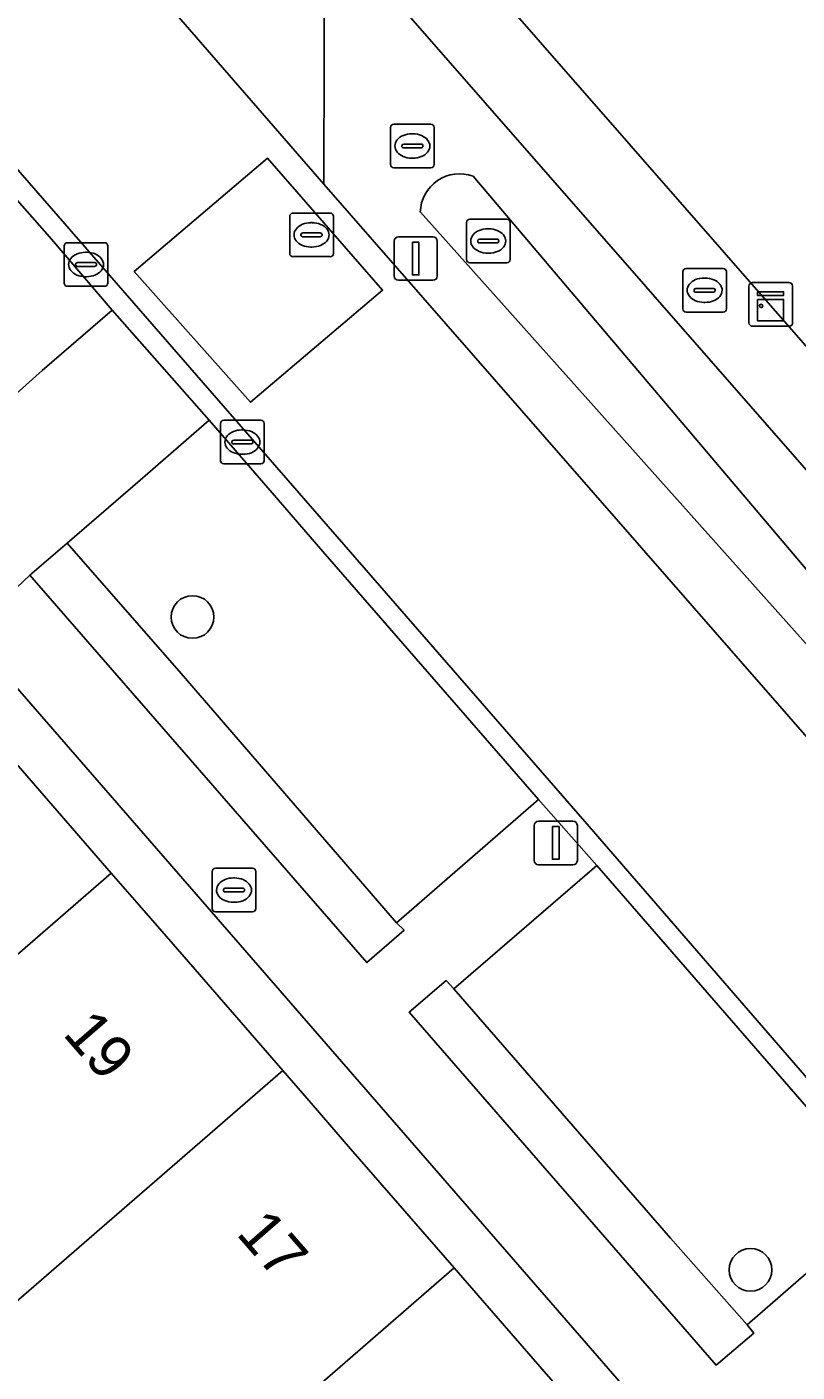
# Model space of a CAD drawing. Extents: x 155887 to 156869, y 383880 to 384678.
# Drawn here: x 156668 to 156685.66, y 384076.85 to 384107.71 of the extents above; entities that cross this region are included whole.
import ezdxf

# ---------------------------------------------------------------- set-up
doc = ezdxf.new("R2010")
doc.units = 0
for name, color, linetype in [('IMGEO_Boom', 7, 'Continuous'), ('IMGEO_Brandkraan', 7, 'Continuous'), ('IMGEO_Erf', 7, 'Continuous'), ('IMGEO_Greppel_droge_sloot', 7, 'Continuous'), ('IMGEO_Groenvoorziening', 7, 'Continuous'), ('IMGEO_Haag', 7, 'Continuous'), ('IMGEO_Kast', 7, 'Continuous'), ('IMGEO_Kolk', 7, 'Continuous'), ('IMGEO_Lichtmast', 7, 'Continuous'), ('IMGEO_Pand', 7, 'Continuous'), ('IMGEO_Pand_nummerreeks', 7, 'Continuous'), ('IMGEO_Parkeervlak_open', 7, 'Continuous'), ('IMGEO_Rijbaan_lokaal_gesloten', 7, 'Continuous'), ('IMGEO_Rijbaan_lokaal_open', 7, 'Continuous'), ('IMGEO_Rioolput', 7, 'Continuous'), ('IMGEO_Voetpad_open', 7, 'Continuous')]:
    doc.layers.add(name, color=color, linetype=linetype)

msp = doc.modelspace()

# ---------------------------------------------------------------- linework, layer by layer
at = {"layer": 'IMGEO_Boom'}
for centre in [(156671.795, 384094.172), (156684.594, 384079.196)]:
    msp.add_circle(centre, 0.489, dxfattribs=at)
at = {"layer": 'IMGEO_Brandkraan'}
for p, q in [((156672.247, 384087.481), (156672.247, 384088.333)), ((156672.322, 384088.407), (156673.174, 384088.407)), ((156673.248, 384088.333), (156673.248, 384087.481)), ((156672.735, 384088.187), (156672.76, 384088.187)), ((156672.506, 384087.901), (156672.506, 384087.913)), ((156672.944, 384087.864), (156672.546, 384087.864)), ((156672.549, 384087.95), (156672.947, 384087.95)), ((156672.99, 384087.913), (156672.99, 384087.901)), ((156673.174, 384087.407), (156672.322, 384087.407)), ((156672.758, 384087.627), (156672.733, 384087.627))]:
    msp.add_line(p, q, dxfattribs=at)
for points in [[(156672.247, 384087.481), (156672.247, 384088.333)], [(156672.322, 384088.407), (156673.174, 384088.407)], [(156673.248, 384088.333), (156673.248, 384087.481)], [(156673.174, 384087.407), (156672.322, 384087.407)]]:
    msp.add_lwpolyline(points, dxfattribs=at)
for centre, radius, start, end in [((156672.324, 384088.331), 0.0765, 91.552, 178.448), ((156672.324, 384088.331), 0.0765, 91.552, 178.448), ((156673.172, 384088.331), 0.0765, 1.552, 88.448), ((156673.172, 384088.331), 0.0765, 1.552, 88.448), ((156672.546, 384087.91), 0.0403, 85.8775, 175.7526), ((156672.543, 384087.9), 0.0366, 178.938, 274.7102), ((156672.947, 384087.907), 0.043, 264.8664, 352.4533), ((156672.951, 384087.912), 0.0386, 1.7309, 96.639), ((156672.324, 384087.483), 0.0765, 181.552, 268.448), ((156672.324, 384087.483), 0.0765, 181.552, 268.448), ((156673.172, 384087.483), 0.0765, 271.552, 358.448), ((156673.172, 384087.483), 0.0765, 271.552, 358.448)]:
    msp.add_arc(centre, radius, start, end, dxfattribs=at)
for centre, major_axis, ratio, start_param, end_param in [((156672.734, 384087.907), (-0.387, 0.002), 0.722429, 4.712389, 7.853982), ((156672.759, 384087.907), (-0.39, 0.002), 0.717154, 1.570796, 4.712389)]:
    msp.add_ellipse(centre, major_axis=major_axis, ratio=ratio, start_param=start_param, end_param=end_param, dxfattribs=at)
at = {"layer": 'IMGEO_Erf'}
msp.add_lwpolyline([(156748.746, 384222.717), (156729.008, 384230.275), (156713.159, 384216.382), (156675.458, 384112.297), (156698.866, 384085.52), (156698.981, 384085.572)], close=True, dxfattribs=at)
for points in [[(156702.45, 384052.606), (156666.669, 384093.809)], [(156667.149, 384091.498), (156669.93, 384088.298), (156670.571, 384087.56), (156671.349, 384086.665), (156673.865, 384083.769), (156674.515, 384083.021), (156675.423, 384081.975), (156677.799, 384079.24), (156678.447, 384078.495), (156679.36, 384077.444), (156681.735, 384074.71)]]:
    msp.add_lwpolyline(points, dxfattribs=at)
at = {"layer": 'IMGEO_Greppel_droge_sloot'}
for points in [[(156692.825, 384087.054), (156678.231, 384104.282)], [(156677.022, 384103.459), (156692.131, 384086.547)]]:
    msp.add_lwpolyline(points, dxfattribs=at)
msp.add_arc((156677.919, 384103.44), 0.898, 69.6883, 178.8001, dxfattribs=at)
at = {"layer": 'IMGEO_Groenvoorziening'}
for points in [[(156674.826, 384110.185), (156674.809, 384104.102), (156691.649, 384084.815), (156696.693, 384084.921), (156696.881, 384084.965)], [(156671.533, 384092.877), (156668.925, 384095.867), (156668.067, 384095.129), (156675.791, 384086.246), (156676.648, 384086.99), (156676.476, 384087.159)], [(156677.788, 384085.641), (156677.611, 384085.83), (156676.768, 384085.106), (156683.805, 384077.01), (156684.666, 384077.741), (156684.517, 384077.938), (156682.759, 384079.919)]]:
    msp.add_lwpolyline(points, close=True, dxfattribs=at)
for points in [[(156678.231, 384104.282), (156692.825, 384087.054)], [(156692.131, 384086.547), (156677.022, 384103.459)]]:
    msp.add_lwpolyline(points, dxfattribs=at)
msp.add_arc((156677.919, 384103.44), 0.898, 69.6883, 178.8001, dxfattribs=at)
at = {"layer": 'IMGEO_Haag'}
for points in [[(156676.476, 384087.159), (156671.533, 384092.877), (156668.925, 384095.867), (156668.067, 384095.129), (156675.791, 384086.246), (156676.648, 384086.99)], [(156682.759, 384079.919), (156677.788, 384085.641), (156677.611, 384085.83), (156676.768, 384085.106), (156683.805, 384077.01), (156684.666, 384077.741), (156684.517, 384077.938)]]:
    msp.add_lwpolyline(points, close=True, dxfattribs=at)
at = {"layer": 'IMGEO_Kast'}
for p, q in [((156684.558, 384100.918), (156684.558, 384101.759)), ((156684.558, 384101.759), (156684.558, 384100.918)), ((156684.633, 384101.843), (156685.474, 384101.843)), ((156685.474, 384101.843), (156684.633, 384101.843)), ((156685.558, 384101.768), (156685.558, 384100.927)), ((156685.558, 384100.927), (156685.558, 384101.768)), ((156685.483, 384100.843), (156684.642, 384100.843)), ((156684.642, 384100.843), (156685.483, 384100.843))]:
    msp.add_line(p, q, dxfattribs=at)
for points in [[(156684.753, 384101.633), (156685.353, 384101.633), (156685.353, 384101.548), (156684.753, 384101.548), (156684.753, 384101.633)], [(156684.753, 384101.458), (156685.353, 384101.458), (156685.353, 384100.969), (156684.753, 384100.969), (156684.753, 384101.458)]]:
    msp.add_lwpolyline(points, dxfattribs=at)
msp.add_circle((156684.837, 384101.307), 0.0377, dxfattribs=at)
for centre, start, end in [((156684.636, 384101.765), 92.4484, 184.2845), ((156684.636, 384101.765), 92.4484, 184.2845), ((156685.48, 384101.765), 2.4484, 94.2845), ((156685.48, 384101.765), 2.4484, 94.2845), ((156684.636, 384100.921), 182.4484, 274.2845), ((156684.636, 384100.921), 182.4484, 274.2845), ((156685.48, 384100.921), 272.4484, 4.2845), ((156685.48, 384100.921), 272.4484, 4.2845)]:
    msp.add_arc(centre, 0.0779, start, end, dxfattribs=at)
at = {"layer": 'IMGEO_Kolk'}
for p, q in [((156678.078, 384102.372), (156678.078, 384103.224)), ((156678.153, 384103.298), (156679.005, 384103.298)), ((156679.079, 384103.224), (156679.079, 384102.372)), ((156678.337, 384102.792), (156678.337, 384102.804)), ((156678.38, 384102.841), (156678.778, 384102.841)), ((156678.566, 384103.078), (156678.591, 384103.078)), ((156678.821, 384102.804), (156678.821, 384102.792)), ((156668.854, 384101.832), (156668.854, 384102.684)), ((156668.929, 384102.758), (156669.781, 384102.758)), ((156669.342, 384102.538), (156669.367, 384102.538)), ((156669.855, 384102.684), (156669.855, 384101.832)), ((156678.775, 384102.755), (156678.377, 384102.755)), ((156678.589, 384102.518), (156678.564, 384102.518)), ((156669.113, 384102.252), (156669.113, 384102.264)), ((156669.551, 384102.215), (156669.153, 384102.215)), ((156669.156, 384102.301), (156669.554, 384102.301)), ((156669.597, 384102.264), (156669.597, 384102.252)), ((156679.005, 384102.298), (156678.153, 384102.298)), ((156669.365, 384101.978), (156669.34, 384101.978)), ((156669.781, 384101.758), (156668.929, 384101.758)), ((156672.44, 384097.758), (156672.44, 384098.61)), ((156672.515, 384098.684), (156673.367, 384098.684)), ((156673.441, 384098.61), (156673.441, 384097.758)), ((156672.699, 384098.178), (156672.699, 384098.19)), ((156672.742, 384098.227), (156673.14, 384098.227)), ((156672.928, 384098.464), (156672.953, 384098.464)), ((156673.183, 384098.19), (156673.183, 384098.178)), ((156673.137, 384098.141), (156672.739, 384098.141)), ((156672.951, 384097.904), (156672.926, 384097.904)), ((156673.367, 384097.684), (156672.515, 384097.684))]:
    msp.add_line(p, q, dxfattribs=at)
for points in [[(156678.078, 384102.372), (156678.078, 384103.224)], [(156678.153, 384103.298), (156679.005, 384103.298)], [(156679.079, 384103.224), (156679.079, 384102.372)], [(156668.854, 384101.832), (156668.854, 384102.684)], [(156668.929, 384102.758), (156669.781, 384102.758)], [(156669.855, 384102.684), (156669.855, 384101.832)], [(156679.005, 384102.298), (156678.153, 384102.298)], [(156669.781, 384101.758), (156668.929, 384101.758)], [(156672.44, 384097.758), (156672.44, 384098.61)], [(156672.515, 384098.684), (156673.367, 384098.684)], [(156673.441, 384098.61), (156673.441, 384097.758)], [(156673.367, 384097.684), (156672.515, 384097.684)]]:
    msp.add_lwpolyline(points, dxfattribs=at)
for centre, radius, start, end in [((156678.155, 384103.222), 0.0765, 91.552, 178.448), ((156678.155, 384103.222), 0.0765, 91.552, 178.448), ((156679.003, 384103.222), 0.0765, 1.552, 88.448), ((156679.003, 384103.222), 0.0765, 1.552, 88.448), ((156678.377, 384102.801), 0.0403, 85.8775, 175.7526), ((156678.782, 384102.803), 0.0386, 1.7309, 96.639), ((156668.931, 384102.682), 0.0765, 91.552, 178.448), ((156668.931, 384102.682), 0.0765, 91.552, 178.448), ((156669.779, 384102.682), 0.0765, 1.552, 88.448), ((156669.779, 384102.682), 0.0765, 1.552, 88.448), ((156678.374, 384102.791), 0.0366, 178.938, 274.7102), ((156678.778, 384102.798), 0.043, 264.8664, 352.4533), ((156669.153, 384102.261), 0.0403, 85.8775, 175.7526), ((156669.15, 384102.251), 0.0366, 178.938, 274.7102), ((156669.554, 384102.258), 0.043, 264.8664, 352.4533), ((156669.558, 384102.263), 0.0386, 1.7309, 96.639), ((156678.155, 384102.374), 0.0765, 181.552, 268.448), ((156678.155, 384102.374), 0.0765, 181.552, 268.448), ((156679.003, 384102.374), 0.0765, 271.552, 358.448), ((156679.003, 384102.374), 0.0765, 271.552, 358.448), ((156668.931, 384101.834), 0.0765, 181.552, 268.448), ((156668.931, 384101.834), 0.0765, 181.552, 268.448), ((156669.779, 384101.834), 0.0765, 271.552, 358.448), ((156669.779, 384101.834), 0.0765, 271.552, 358.448), ((156672.517, 384098.608), 0.0765, 91.552, 178.448), ((156672.517, 384098.608), 0.0765, 91.552, 178.448), ((156673.365, 384098.608), 0.0765, 1.552, 88.448), ((156673.365, 384098.608), 0.0765, 1.552, 88.448), ((156672.739, 384098.187), 0.0403, 85.8775, 175.7526), ((156672.736, 384098.177), 0.0366, 178.938, 274.7102), ((156673.14, 384098.184), 0.043, 264.8664, 352.4533), ((156673.144, 384098.189), 0.0386, 1.7309, 96.639), ((156672.517, 384097.76), 0.0765, 181.552, 268.448), ((156672.517, 384097.76), 0.0765, 181.552, 268.448), ((156673.365, 384097.76), 0.0765, 271.552, 358.448), ((156673.365, 384097.76), 0.0765, 271.552, 358.448)]:
    msp.add_arc(centre, radius, start, end, dxfattribs=at)
for centre, major_axis, ratio, start_param, end_param in [((156678.565, 384102.798), (-0.387, 0.002), 0.722429, 4.712389, 7.853982), ((156678.59, 384102.798), (-0.39, 0.002), 0.717154, 1.570796, 4.712389), ((156669.341, 384102.258), (-0.387, 0.002), 0.722429, 4.712389, 7.853982), ((156669.366, 384102.258), (-0.39, 0.002), 0.717154, 1.570796, 4.712389), ((156672.927, 384098.184), (-0.387, 0.002), 0.722429, 4.712389, 7.853982), ((156672.952, 384098.184), (-0.39, 0.002), 0.717154, 1.570796, 4.712389)]:
    msp.add_ellipse(centre, major_axis=major_axis, ratio=ratio, start_param=start_param, end_param=end_param, dxfattribs=at)
at = {"layer": 'IMGEO_Lichtmast'}
for p, q in [((156676.52, 384102.895), (156677.31, 384102.895)), ((156677.31, 384102.895), (156676.52, 384102.895)), ((156676.42, 384101.995), (156676.42, 384102.795)), ((156676.42, 384102.795), (156676.42, 384101.995)), ((156677.41, 384102.795), (156677.41, 384101.995)), ((156677.41, 384101.995), (156677.41, 384102.795)), ((156677.31, 384101.895), (156676.52, 384101.895)), ((156676.52, 384101.895), (156677.31, 384101.895)), ((156679.632, 384088.59), (156679.632, 384089.39)), ((156679.632, 384089.39), (156679.632, 384088.59)), ((156679.732, 384089.49), (156680.522, 384089.49)), ((156680.522, 384089.49), (156679.732, 384089.49)), ((156680.622, 384089.39), (156680.622, 384088.59)), ((156680.622, 384088.59), (156680.622, 384089.39)), ((156680.522, 384088.49), (156679.732, 384088.49)), ((156679.732, 384088.49), (156680.522, 384088.49))]:
    msp.add_line(p, q, dxfattribs=at)
for points in [[(156676.84, 384102.77), (156676.99, 384102.77), (156676.99, 384102.02), (156676.84, 384102.02), (156676.84, 384102.77)], [(156680.052, 384089.365), (156680.202, 384089.365), (156680.202, 384088.615), (156680.052, 384088.615), (156680.052, 384089.365)]]:
    msp.add_lwpolyline(points, dxfattribs=at)
for centre, start, end in [((156676.52, 384102.795), 90, 180), ((156676.52, 384102.795), 90, 180), ((156677.31, 384102.795), 0, 90), ((156677.31, 384102.795), 360, 90), ((156676.52, 384101.995), 180, 270), ((156676.52, 384101.995), 180, 270), ((156677.31, 384101.995), 270, 0), ((156677.31, 384101.995), 270, 0), ((156679.732, 384089.39), 90, 180), ((156679.732, 384089.39), 90, 180), ((156680.522, 384089.39), 0, 90), ((156680.522, 384089.39), 360, 90), ((156679.732, 384088.59), 180, 270), ((156679.732, 384088.59), 180, 270), ((156680.522, 384088.59), 270, 0), ((156680.522, 384088.59), 270, 0)]:
    msp.add_arc(centre, 0.1, start, end, dxfattribs=at)
at = {"layer": 'IMGEO_Pand'}
for points in [[(156662.065, 384082.794), (156662.721, 384082.039), (156669.93, 384088.298), (156667.149, 384091.498), (156666.511, 384092.232), (156665.791, 384093.061), (156658.559, 384086.776)], [(156666.655, 384077.511), (156673.865, 384083.769), (156671.349, 384086.665), (156670.571, 384087.56), (156669.93, 384088.298), (156662.721, 384082.039), (156662.065, 384082.794), (156658.434, 384079.639), (156659.746, 384078.13), (156663.377, 384081.285)], [(156666.655, 384077.511), (156669.934, 384073.737), (156670.59, 384072.982), (156677.799, 384079.24), (156675.423, 384081.975), (156674.515, 384083.021), (156673.865, 384083.769)], [(156667.615, 384069.072), (156671.246, 384072.227), (156674.525, 384068.453), (156681.735, 384074.71), (156679.36, 384077.444), (156678.447, 384078.495), (156677.799, 384079.24), (156670.59, 384072.982), (156669.934, 384073.737), (156666.303, 384070.582)]]:
    msp.add_lwpolyline(points, close=True, dxfattribs=at)
at = {"layer": 'IMGEO_Parkeervlak_open'}
for points in [[(156659.171, 384107.166), (156664.131, 384101.394), (156666.72, 384098.374), (156668.347, 384099.827), (156669.957, 384101.21), (156668.515, 384102.891), (156667.373, 384104.188), (156662.385, 384109.95)], [(156674.784, 384095.678), (156673.627, 384097.017), (156672.182, 384098.688), (156670.596, 384097.314), (156668.925, 384095.867), (156671.533, 384092.877), (156676.476, 384087.159), (156679.734, 384089.985)], [(156681.066, 384088.468), (156677.788, 384085.641), (156682.759, 384079.919), (156684.517, 384077.938), (156687.753, 384080.745), (156686.032, 384082.758)]]:
    msp.add_lwpolyline(points, close=True, dxfattribs=at)
at = {"layer": 'IMGEO_Rijbaan_lokaal_gesloten'}
for points in [[(156707.089, 384059.25), (156688.102, 384081.041), (156680.796, 384089.479), (156662.154, 384110.91), (156634.612, 384142.629)], [(156634.265, 384142.334), (156635.094, 384141.353), (156645.276, 384129.637), (156646.591, 384128.125), (156648.334, 384126.107), (156653.088, 384120.655), (156654.396, 384119.142), (156661.071, 384111.467), (156662.385, 384109.95), (156667.373, 384104.188), (156668.515, 384102.891), (156669.957, 384101.21), (156672.182, 384098.688), (156673.627, 384097.017), (156674.784, 384095.678), (156679.734, 384089.985), (156681.066, 384088.468), (156686.032, 384082.758), (156687.753, 384080.745), (156689.082, 384079.232), (156695.457, 384071.872), (156696.778, 384070.365), (156704.9, 384061.019)]]:
    msp.add_lwpolyline(points, dxfattribs=at)
at = {"layer": 'IMGEO_Rijbaan_lokaal_open'}
msp.add_lwpolyline([(156704.056, 384206.716), (156704.035, 384206.61), (156692.007, 384173.426), (156671.62, 384117.179), (156671.388, 384117.021), (156669.993, 384115.767), (156664.299, 384116.202), (156674.809, 384104.102), (156674.826, 384110.185), (156674.834, 384110.482), (156675.458, 384112.297), (156713.159, 384216.382), (156703.377, 384207.942)], dxfattribs=at)
msp.add_lwpolyline([(156673.13, 384099.098), (156676.156, 384101.669), (156673.518, 384104.695), (156670.46, 384102.098)], close=True, dxfattribs=at)
at = {"layer": 'IMGEO_Rioolput'}
for p, q in [((156676.338, 384104.55), (156676.338, 384105.402)), ((156676.413, 384105.476), (156677.265, 384105.476)), ((156677.339, 384105.402), (156677.339, 384104.55)), ((156676.597, 384104.97), (156676.597, 384104.982)), ((156676.64, 384105.019), (156677.038, 384105.019)), ((156676.826, 384105.256), (156676.851, 384105.256)), ((156677.081, 384104.982), (156677.081, 384104.97)), ((156677.035, 384104.933), (156676.637, 384104.933)), ((156676.849, 384104.696), (156676.824, 384104.696)), ((156677.265, 384104.476), (156676.413, 384104.476)), ((156674.1, 384103.438), (156674.952, 384103.438)), ((156674.025, 384102.512), (156674.025, 384103.364)), ((156674.513, 384103.218), (156674.538, 384103.218)), ((156675.026, 384103.364), (156675.026, 384102.512)), ((156674.284, 384102.932), (156674.284, 384102.944)), ((156674.722, 384102.895), (156674.324, 384102.895)), ((156674.327, 384102.981), (156674.725, 384102.981)), ((156674.768, 384102.944), (156674.768, 384102.932)), ((156674.536, 384102.658), (156674.511, 384102.658)), ((156674.952, 384102.438), (156674.1, 384102.438)), ((156683.041, 384101.242), (156683.041, 384102.094)), ((156683.116, 384102.168), (156683.968, 384102.168)), ((156683.529, 384101.948), (156683.554, 384101.948)), ((156684.042, 384102.094), (156684.042, 384101.242)), ((156683.3, 384101.662), (156683.3, 384101.674)), ((156683.738, 384101.625), (156683.34, 384101.625)), ((156683.343, 384101.711), (156683.741, 384101.711)), ((156683.784, 384101.674), (156683.784, 384101.662)), ((156683.552, 384101.388), (156683.527, 384101.388)), ((156683.968, 384101.168), (156683.116, 384101.168))]:
    msp.add_line(p, q, dxfattribs=at)
for points in [[(156676.338, 384104.55), (156676.338, 384105.402)], [(156676.413, 384105.476), (156677.265, 384105.476)], [(156677.339, 384105.402), (156677.339, 384104.55)], [(156677.265, 384104.476), (156676.413, 384104.476)], [(156674.1, 384103.438), (156674.952, 384103.438)], [(156674.025, 384102.512), (156674.025, 384103.364)], [(156675.026, 384103.364), (156675.026, 384102.512)], [(156674.952, 384102.438), (156674.1, 384102.438)], [(156683.041, 384101.242), (156683.041, 384102.094)], [(156683.116, 384102.168), (156683.968, 384102.168)], [(156684.042, 384102.094), (156684.042, 384101.242)], [(156683.968, 384101.168), (156683.116, 384101.168)]]:
    msp.add_lwpolyline(points, dxfattribs=at)
for centre, radius, start, end in [((156676.415, 384105.4), 0.0765, 91.552, 178.448), ((156676.415, 384105.4), 0.0765, 91.552, 178.448), ((156677.263, 384105.4), 0.0765, 1.552, 88.448), ((156677.263, 384105.4), 0.0765, 1.552, 88.448), ((156676.637, 384104.979), 0.0403, 85.8775, 175.7526), ((156676.634, 384104.969), 0.0366, 178.938, 274.7102), ((156677.038, 384104.976), 0.043, 264.8664, 352.4533), ((156677.042, 384104.981), 0.0386, 1.7309, 96.639), ((156676.415, 384104.552), 0.0765, 181.552, 268.448), ((156676.415, 384104.552), 0.0765, 181.552, 268.448), ((156677.263, 384104.552), 0.0765, 271.552, 358.448), ((156677.263, 384104.552), 0.0765, 271.552, 358.448), ((156674.102, 384103.362), 0.0765, 91.552, 178.448), ((156674.102, 384103.362), 0.0765, 91.552, 178.448), ((156674.95, 384103.362), 0.0765, 1.552, 88.448), ((156674.95, 384103.362), 0.0765, 1.552, 88.448), ((156674.324, 384102.941), 0.0403, 85.8775, 175.7526), ((156674.321, 384102.931), 0.0366, 178.938, 274.7102), ((156674.725, 384102.938), 0.043, 264.8664, 352.4533), ((156674.729, 384102.943), 0.0386, 1.7309, 96.639), ((156674.102, 384102.514), 0.0765, 181.552, 268.448), ((156674.102, 384102.514), 0.0765, 181.552, 268.448), ((156674.95, 384102.514), 0.0765, 271.552, 358.448), ((156674.95, 384102.514), 0.0765, 271.552, 358.448), ((156683.118, 384102.092), 0.0765, 91.552, 178.448), ((156683.118, 384102.092), 0.0765, 91.552, 178.448), ((156683.966, 384102.092), 0.0765, 1.552, 88.448), ((156683.966, 384102.092), 0.0765, 1.552, 88.448), ((156683.34, 384101.671), 0.0403, 85.8775, 175.7526), ((156683.337, 384101.661), 0.0366, 178.938, 274.7102), ((156683.741, 384101.668), 0.043, 264.8664, 352.4533), ((156683.745, 384101.673), 0.0386, 1.7309, 96.639), ((156683.118, 384101.244), 0.0765, 181.552, 268.448), ((156683.118, 384101.244), 0.0765, 181.552, 268.448), ((156683.966, 384101.244), 0.0765, 271.552, 358.448), ((156683.966, 384101.244), 0.0765, 271.552, 358.448)]:
    msp.add_arc(centre, radius, start, end, dxfattribs=at)
for centre, major_axis, ratio, start_param, end_param in [((156676.825, 384104.976), (-0.387, 0.002), 0.722429, 4.712389, 7.853982), ((156676.85, 384104.976), (-0.39, 0.002), 0.717154, 1.570796, 4.712389), ((156674.512, 384102.938), (-0.387, 0.002), 0.722429, 4.712389, 7.853982), ((156674.537, 384102.938), (-0.39, 0.002), 0.717154, 1.570796, 4.712389), ((156683.528, 384101.668), (-0.387, 0.002), 0.722429, 4.712389, 7.853982), ((156683.553, 384101.668), (-0.39, 0.002), 0.717154, 1.570796, 4.712389)]:
    msp.add_ellipse(centre, major_axis=major_axis, ratio=ratio, start_param=start_param, end_param=end_param, dxfattribs=at)
at = {"layer": 'IMGEO_Voetpad_open'}
for points in [[(156715.884, 384057.159), (156714.376, 384058.642), (156712.098, 384061.075), (156712.256, 384061.212), (156701.762, 384073.232), (156691.649, 384084.815), (156674.809, 384104.102), (156664.299, 384116.202), (156638.481, 384145.993)], [(156634.612, 384142.629), (156662.154, 384110.91), (156680.796, 384089.479), (156688.102, 384081.041), (156707.089, 384059.25), (156708.358, 384057.797), (156710.535, 384055.305), (156710.605, 384055.225)], [(156685.823, 384076.419), (156689.082, 384079.232), (156687.753, 384080.745), (156684.517, 384077.938), (156684.666, 384077.741), (156683.805, 384077.01), (156676.768, 384085.106), (156677.611, 384085.83), (156677.788, 384085.641), (156681.066, 384088.468), (156679.734, 384089.985), (156676.476, 384087.159), (156676.648, 384086.99), (156675.791, 384086.246), (156668.067, 384095.129), (156666.669, 384093.809), (156702.45, 384052.606)]]:
    msp.add_lwpolyline(points, dxfattribs=at)
for points in [[(156674.826, 384110.185), (156696.881, 384084.965), (156698.866, 384085.52), (156675.458, 384112.297), (156674.834, 384110.482)], [(156673.518, 384104.695), (156676.156, 384101.669), (156673.13, 384099.098), (156670.46, 384102.098)], [(156672.182, 384098.688), (156669.957, 384101.21), (156668.347, 384099.827), (156666.72, 384098.374), (156665.856, 384097.643), (156664.364, 384096.46), (156665.358, 384095.323), (156665.67, 384094.951), (156666.669, 384093.809), (156668.067, 384095.129), (156668.925, 384095.867), (156670.596, 384097.314)]]:
    msp.add_lwpolyline(points, close=True, dxfattribs=at)

# ---------------------------------------------------------------- texts
at = {"layer": 'IMGEO_Pand_nummerreeks'}
for s, p in [('19', (156668.8, 384084.598)), ('17', (156672.778, 384080.019))]:
    msp.add_text(s, height=1, rotation=310.9865, dxfattribs=at).set_placement(p)

doc.saveas('drawing.dxf')
